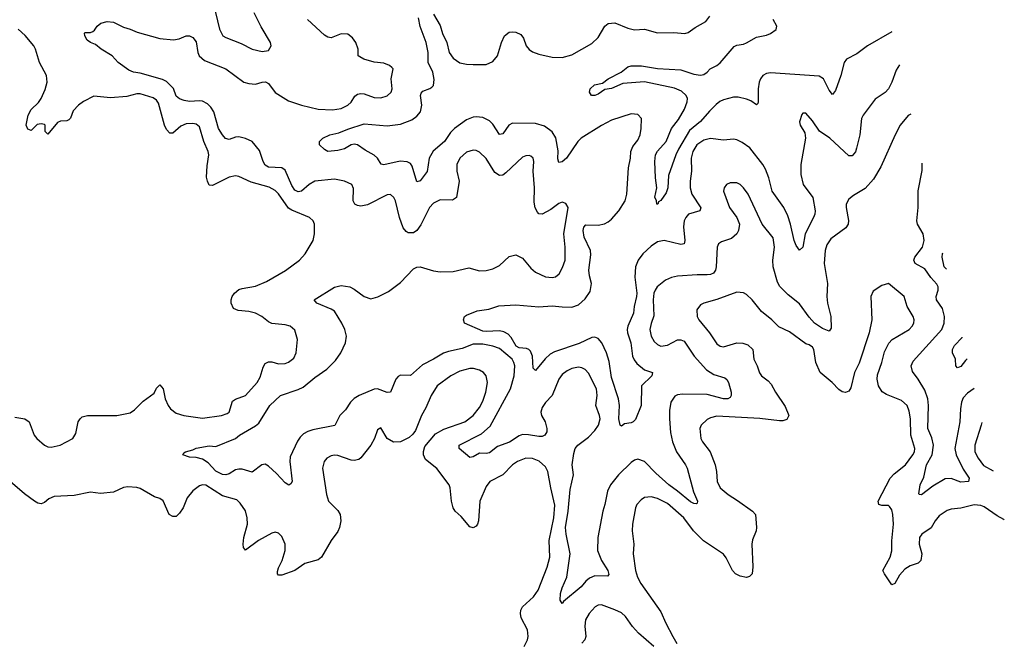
# Model space of a CAD drawing. Header units: inches. Extents: x 1649636 to 1815363, y 506543 to 641975.
# Tile 628 of 656: x 1771240 to 1777213, y 611855 to 615629. Entities that reach past the tile are written whole.
import ezdxf

# ---------------------------------------------------------------- set-up
doc = ezdxf.new("R2010")
doc.units = ezdxf.units.IN
doc.header["$MEASUREMENT"] = 0
doc.layers.add('B7671', color=7, linetype='Continuous')

msp = doc.modelspace()

# ---------------------------------------------------------------- linework, layer by layer
at = {"layer": 'B7671', "color": 5}
for points, elevation in [([(1772412.9, 615730), (1772451.7, 615571.7), (1772471.7, 615531.7), (1772490, 615520.3), (1772584.2, 615484.2), (1772651.3, 615450), (1772710, 615436.3), (1772750, 615442.8), (1772765.2, 615470), (1772760.9, 615490), (1772705, 615585), (1772662.6, 615670)], 580), ([(1773750, 615661.6), (1773790, 615593), (1773805.1, 615545.1), (1773831.3, 615490), (1773845.3, 615430), (1773870, 615395.8), (1773910, 615367.6), (1773950, 615359), (1773990, 615356.5), (1774070, 615357.1), (1774110, 615374.9), (1774137.7, 615410), (1774162.7, 615490), (1774181, 615530), (1774210, 615552.9), (1774230, 615555.9), (1774250, 615552.4), (1774279.4, 615539.4), (1774297.1, 615517.1), (1774313.4, 615470), (1774330, 615447), (1774350, 615433.7), (1774390, 615419.5), (1774470, 615400.8), (1774530, 615399.1), (1774590, 615416.1), (1774710, 615484.7), (1774750, 615521.7), (1774790, 615588.8), (1774810, 615605.2), (1774850, 615610.2), (1774930, 615576.5), (1774970, 615566.3), (1775030, 615571.6), (1775110, 615549), (1775208.1, 615551.9), (1775274.6, 615545.4), (1775295.1, 615550), (1775338.6, 615581.4), (1775402.2, 615617.7), (1775427.3, 615650)], 540), ([(1776645.9, 615056.2), (1776630, 615047.3), (1776582.3, 614990), (1776550.3, 614930), (1776463.1, 614736.9), (1776418.8, 614661.2), (1776370, 614605.6), (1776297.3, 614562.7), (1776270, 614540.9), (1776254.6, 614510), (1776252.8, 614490), (1776267.9, 614412.1), (1776266, 614390), (1776252.4, 614367.6), (1776160.5, 614299.5), (1776136.1, 614263.9), (1776126.4, 614230), (1776119.8, 614150), (1776141.2, 614030), (1776137.4, 613950), (1776140.6, 613910), (1776161.7, 613830), (1776162, 613758), (1776150, 613739.7), (1776110, 613756.8), (1776061.5, 613790), (1776030, 613824.6), (1775970, 613907.2), (1775901.4, 613961.4), (1775850.7, 614010.7), (1775836.8, 614036.8), (1775811.7, 614130), (1775809.8, 614170), (1775819.8, 614250), (1775810, 614306.6), (1775744.2, 614390), (1775658.7, 614570), (1775630, 614609.7), (1775610, 614629.6), (1775590, 614640.5), (1775550, 614640.7), (1775527.7, 614630), (1775513.4, 614610), (1775510.5, 614590), (1775546.3, 614490), (1775590.5, 614430), (1775606.7, 614390), (1775600.3, 614350), (1775590.3, 614330), (1775557.6, 614302.4), (1775497, 614283), (1775479.1, 614270), (1775470.4, 614249.6), (1775465.8, 614130), (1775461.2, 614110), (1775448, 614092), (1775430, 614083.7), (1775410, 614081.3), (1775350, 614081.6), (1775230, 614073.3), (1775193.2, 614066.8), (1775158.7, 614050), (1775108, 614010), (1775094.4, 613990), (1775087.8, 613970), (1775082.7, 613930), (1775087, 613833), (1775070, 613787), (1775062.2, 613750), (1775071.1, 613710), (1775090, 613677), (1775110, 613658.9), (1775130, 613650.3), (1775170, 613655.8), (1775230, 613688), (1775250, 613688.7), (1775270, 613679.3), (1775332.2, 613590), (1775405.9, 613505.9), (1775450, 613478), (1775516.8, 613456.8), (1775530, 613447), (1775539.7, 613430), (1775555.3, 613370), (1775556.3, 613350), (1775550, 613338.5), (1775536.4, 613330), (1775510, 613331.2), (1775410, 613357.3), (1775260.6, 613359.4), (1775230, 613354.2), (1775214.2, 613345.8), (1775189.2, 613310), (1775181.2, 613258.8), (1775181.2, 613210), (1775187.1, 613127.1), (1775199.4, 613070), (1775223.5, 613010), (1775279.3, 612930), (1775288.2, 612910), (1775326.9, 612766.9), (1775351.5, 612710), (1775350, 612698), (1775346.4, 612693.6), (1775330, 612695.8), (1775310, 612705.5), (1775231.5, 612771.5), (1775177, 612810), (1775099, 612879), (1775030, 612951.4), (1774990, 612963.8), (1774970, 612958.2), (1774950, 612944.5), (1774872.1, 612870), (1774824.6, 612810), (1774805.6, 612770), (1774790.1, 612689.9), (1774777.6, 612650), (1774747.2, 612490), (1774744.5, 612410), (1774769.4, 612349.4), (1774808.5, 612290), (1774814.2, 612265.8), (1774804.9, 612255.1), (1774730, 612257.7), (1774696.4, 612243.6), (1774674.8, 612225.2), (1774646.7, 612190), (1774538.4, 612101.6), (1774530, 612089), (1774519.5, 612110), (1774520.9, 612150), (1774530, 612184.9), (1774558.3, 612250), (1774578.6, 612390), (1774554.6, 612510), (1774552.1, 612550), (1774568, 612650), (1774579.2, 612780.8), (1774599.6, 612870), (1774591.1, 612930), (1774601, 612999), (1774610.6, 613029.4), (1774626.3, 613050), (1774690, 613098.3), (1774730, 613138.3), (1774750.6, 613170), (1774760.7, 613210), (1774758.2, 613230), (1774734.2, 613290), (1774743.7, 613350), (1774738.5, 613390), (1774690, 613486), (1774670, 613508.4), (1774650, 613518.8), (1774630, 613521.6), (1774590, 613513.3), (1774560.4, 613499.5), (1774530, 613477.2), (1774510, 613449.6), (1774471.1, 613350), (1774430, 613308.3), (1774410, 613276.9), (1774402, 613250), (1774405.6, 613230), (1774427.7, 613190), (1774438.5, 613150), (1774437.5, 613130), (1774425.3, 613110), (1774410, 613102.3), (1774390, 613101.6), (1774327.2, 613112.8), (1774290, 613113.4), (1774270, 613106.4), (1774212.4, 613067.6), (1774138.2, 613041.8), (1774090, 613003.4), (1774070, 612998), (1774030, 613000.3), (1773990, 612979.7), (1773970, 612974.7), (1773907, 613030), (1773905.6, 613050), (1774041.3, 613118.7), (1774095.1, 613164.9), (1774217.1, 613390), (1774240.4, 613470), (1774242.8, 613530), (1774238.5, 613550), (1774226.8, 613570), (1774150, 613635), (1774109.6, 613650), (1774050, 613661.4), (1773990, 613660.9), (1773924.4, 613635.6), (1773842, 613618), (1773810, 613606.5), (1773750.2, 613570), (1773683.3, 613536.7), (1773610, 613472.8), (1773550, 613473.3), (1773535, 613465), (1773522.8, 613450), (1773490, 613371.6), (1773470, 613368.9), (1773410, 613391.6), (1773390, 613389.8), (1773300.3, 613350), (1773270, 613331.5), (1773246, 613310), (1773216.8, 613263.2), (1773181.2, 613230), (1773150.8, 613169.2), (1773017.6, 613142.4), (1772987.2, 613132.8), (1772961.7, 613118.3), (1772941.6, 613098.4), (1772925.9, 613074.1), (1772881.2, 612978.8), (1772878.5, 612950), (1772892, 612830), (1772885.2, 612814.8), (1772872.4, 612807.6), (1772850, 612820.7), (1772798.6, 612878.6), (1772750, 612922), (1772730, 612933.5), (1772708.2, 612930), (1772650, 612886), (1772590, 612904.8), (1772570, 612904.6), (1772550, 612900.3), (1772510, 612875.6), (1772490, 612869.8), (1772470, 612871.9), (1772430, 612891.8), (1772382.6, 612942.6), (1772350, 612963.9), (1772310, 612974.5), (1772270, 612976), (1772228.7, 612990), (1772236.4, 613003.6), (1772246, 613010), (1772290, 613020.7), (1772310, 613032.2), (1772390, 613046), (1772430, 613041.3), (1772550, 613090.4), (1772574, 613110), (1772670, 613166.5), (1772690, 613182.8), (1772757.4, 613290), (1772823.1, 613350), (1772930, 613386.1), (1772959, 613401), (1773030, 613459.3), (1773102.6, 613510), (1773156.4, 613563.6), (1773188.8, 613610), (1773216.8, 613670), (1773221.8, 613710), (1773213.2, 613750), (1773194.5, 613790), (1773150, 613861.2), (1773130, 613874.5), (1773041.6, 613910), (1773026, 613930), (1773150, 614006.7), (1773190, 614016.5), (1773242, 614010), (1773270, 613995), (1773330, 613951.3), (1773370, 613937.2), (1773412.2, 613947.8), (1773478.2, 613981.8), (1773550, 614035.5), (1773630, 614117.4), (1773650, 614129.1), (1773670, 614131.3), (1773750, 614106.1), (1773790, 614100.1), (1773870, 614102.6), (1773964.8, 614124.8), (1774030, 614105.6), (1774070, 614107.3), (1774110, 614119.1), (1774150, 614139.6), (1774210, 614194), (1774250, 614202.8), (1774290, 614183.6), (1774341.7, 614121.7), (1774370, 614098.3), (1774430, 614068.9), (1774470, 614065.3), (1774491, 614069), (1774511.9, 614088.1), (1774533.4, 614126.6), (1774548.6, 614170), (1774549.8, 614249.8), (1774540.7, 614330), (1774568, 614490), (1774554.1, 614514.1), (1774530, 614521.6), (1774510, 614515.1), (1774462.8, 614477.2), (1774410, 614449.6), (1774390, 614452.3), (1774382, 614462), (1774368, 614488), (1774361.7, 614521.7), (1774363.2, 614610), (1774355, 614710), (1774359.6, 614770), (1774355.1, 614790), (1774340.7, 614800.7), (1774330, 614804.5), (1774310, 614802.9), (1774290, 614795.6), (1774190, 614700.3), (1774170, 614686.2), (1774150, 614683.7), (1774122.8, 614702.8), (1774070, 614786.9), (1774030, 614826.6), (1774010, 614835.1), (1773990, 614836.9), (1773950, 614825.1), (1773911.1, 614788.9), (1773892.6, 614750), (1773891.2, 614710), (1773906.1, 614650), (1773890.1, 614549.9), (1773865, 614535), (1773790, 614535.9), (1773750, 614516.1), (1773725.2, 614490), (1773674.1, 614385.9), (1773650.1, 614349.9), (1773630, 614336.8), (1773597.6, 614337.6), (1773584.4, 614344.4), (1773566.7, 614366.7), (1773544.1, 614430), (1773520.3, 614530), (1773510, 614551.6), (1773490, 614568), (1773470, 614567.1), (1773350, 614506.4), (1773310, 614499.1), (1773290, 614502.8), (1773274, 614510), (1773264, 614530), (1773264.9, 614604.9), (1773254, 614630), (1773210.6, 614650.6), (1773150, 614661), (1773030, 614648.9), (1772995.3, 614630), (1772950, 614589), (1772930, 614585), (1772910, 614594.4), (1772890, 614623.5), (1772850, 614717.3), (1772830, 614730.5), (1772750, 614734.3), (1772730, 614746), (1772716.9, 614770), (1772695, 614835), (1772649.9, 614889.9), (1772610, 614909.1), (1772570, 614917.9), (1772550, 614917), (1772510, 614902.7), (1772488.6, 614908.6), (1772470, 614929.7), (1772445.5, 614970), (1772417.5, 615070), (1772399.2, 615099.2), (1772379.1, 615119.1), (1772350, 615134.1), (1772330, 615137.2), (1772270, 615131.9), (1772237.9, 615137.9), (1772209.1, 615149.1), (1772190, 615164.7), (1772172.1, 615212.1), (1772130, 615253.3), (1772105.6, 615265.6), (1771970, 615304.1), (1771930, 615310.8), (1771901.9, 615321.9), (1771838, 615370), (1771802, 615410), (1771735.1, 615450), (1771698.9, 615478.9), (1771669, 615490), (1771650, 615505.2), (1771634.5, 615530), (1771634, 615546), (1771638, 615550), (1771670, 615550.6), (1771682.9, 615557.1), (1771694, 615566), (1771709.3, 615590), (1771731.5, 615608.5), (1771770, 615618.3), (1771810, 615614), (1771870, 615583.6), (1771910, 615572.2), (1771952.7, 615552.7), (1772090, 615515.3), (1772172.7, 615507.3), (1772206.9, 615513.1), (1772250, 615531.8), (1772270, 615531.7), (1772290, 615521.3), (1772310, 615494.4), (1772321.5, 615430), (1772329.2, 615410), (1772361.4, 615381.4), (1772490.3, 615330), (1772599.5, 615250), (1772630, 615240.9), (1772670, 615238.2), (1772710, 615250.9), (1772732, 615252), (1772750, 615242.4), (1772790, 615187.7), (1772870, 615137.6), (1772950, 615110.2), (1773050, 615086.7), (1773138.3, 615081.7), (1773190, 615090.2), (1773230, 615110.3), (1773250.5, 615129.5), (1773274, 615166), (1773290, 615177.8), (1773310, 615181.4), (1773330, 615178.6), (1773390, 615157.8), (1773430, 615154.9), (1773470, 615167.4), (1773494, 615190), (1773499.2, 615210), (1773493, 615270), (1773505.1, 615330), (1773498.3, 615338.3), (1773483, 615350), (1773450, 615364.3), (1773390, 615372.1), (1773328, 615390), (1773302.9, 615402.9), (1773294, 615410), (1773293.3, 615450), (1773279, 615490), (1773259.4, 615519.4), (1773230, 615541), (1773190, 615543.7), (1773130, 615519.6), (1773110, 615522), (1773090, 615534.5), (1772985.4, 615630)], 560), ([(1776576.9, 615355.3), (1776556.4, 615323.6), (1776531.1, 615250), (1776510, 615209.6), (1776490, 615186.6), (1776430, 615147.6), (1776357, 615050), (1776347.6, 615030), (1776336.5, 614930), (1776317.4, 614850), (1776310, 614827.6), (1776290, 614802.7), (1776270, 614803.5), (1776155.1, 614910), (1776092, 614952), (1776050, 615015.1), (1776010, 615061.2), (1775990, 615062), (1775985.2, 615054.8), (1775970.5, 615010), (1775974.9, 614990), (1776002.3, 614942.3), (1776006.3, 614910), (1775978.2, 614750), (1775979.3, 614690), (1775993.2, 614630), (1776052.3, 614550), (1776065.3, 614470), (1776063.6, 614450), (1776055.6, 614430), (1776005.2, 614330), (1775990, 614249.2), (1775970, 614232.3), (1775950, 614259.5), (1775937.6, 614290), (1775915.8, 614390), (1775899.3, 614439.3), (1775875.3, 614490), (1775805.2, 614590), (1775784.4, 614670), (1775763.5, 614723.5), (1775749.1, 614750), (1775670, 614851.3), (1775623.5, 614883.5), (1775590, 614900.5), (1775570, 614904), (1775510, 614898.2), (1775430, 614907.6), (1775390, 614898.1), (1775347.5, 614870), (1775323.6, 614830), (1775313.9, 614790), (1775315.9, 614710), (1775307.3, 614650), (1775307.3, 614610), (1775317.1, 614570), (1775371.1, 614488.9), (1775365.5, 614470), (1775298, 614450), (1775280.2, 614430), (1775270.2, 614410), (1775267, 614373), (1775276, 614290), (1775270.3, 614270), (1775250, 614265.3), (1775150, 614289.9), (1775110, 614282.6), (1775070, 614255.7), (1775020.7, 614210), (1774991.9, 614170), (1774976.6, 614130), (1774972.3, 614067.7), (1774983.1, 613970), (1774981, 613950), (1774966.8, 613890), (1774963.5, 613850), (1774930.1, 613769.9), (1774925.1, 613750), (1774926.9, 613730), (1774946.8, 613670), (1774956.6, 613590), (1774966.7, 613566.7), (1774984.3, 613544.3), (1775030, 613506.5), (1775078.8, 613490), (1775074, 613470), (1775012.9, 613410), (1775010.2, 613289.8), (1774974.9, 613205.1), (1774961, 613190), (1774950, 613184.5), (1774910, 613179.3), (1774890, 613165.2), (1774882, 613170), (1774875.1, 613210), (1774878.4, 613290), (1774873.6, 613330), (1774830, 613459.5), (1774817, 613557), (1774799.9, 613610), (1774771.9, 613670), (1774750, 613695.2), (1774730, 613703.7), (1774710, 613702.4), (1774633.5, 613666.5), (1774483.8, 613616.2), (1774458.7, 613601.3), (1774426.9, 613573.1), (1774370, 613502.9), (1774355.3, 613515.3), (1774351.6, 613590), (1774339.4, 613619.4), (1774329.3, 613629.3), (1774314.6, 613634.6), (1774270, 613639.5), (1774251.1, 613650), (1774222.4, 613702.4), (1774203, 613723), (1774176.8, 613736.8), (1774150, 613742.4), (1774070, 613738.1), (1774050, 613740.9), (1773939.3, 613790), (1773932.7, 613810), (1773939, 613830), (1773950, 613837.3), (1774015.5, 613864.5), (1774086.8, 613873.2), (1774146.2, 613893.8), (1774250, 613900.3), (1774390, 613887.6), (1774470, 613894.7), (1774530, 613887.2), (1774590, 613886.8), (1774630, 613900.6), (1774670, 613935.9), (1774700, 613980), (1774709.1, 614030), (1774696, 614076), (1774691.8, 614110), (1774703.8, 614203.8), (1774702.7, 614230), (1774664.2, 614310), (1774658.3, 614350), (1774662.4, 614370), (1774674.6, 614385.4), (1774750, 614382.1), (1774788.7, 614391.3), (1774810, 614402.3), (1774830, 614418.8), (1774874.5, 614470), (1774912.9, 614530), (1774924, 614570), (1774932.7, 614730), (1774945.1, 614790), (1774947.7, 614830), (1774960, 614860), (1774990, 614898), (1775003.1, 614930), (1775009.7, 614970), (1775011.3, 615030), (1774990, 615054), (1774950, 615058), (1774830, 615018.7), (1774770, 614987.7), (1774645.5, 614910), (1774625.8, 614890), (1774556.3, 614790), (1774530, 614767.8), (1774510, 614763.6), (1774505, 614785), (1774507.3, 614832.7), (1774492.7, 614912.7), (1774470, 614948.9), (1774423.4, 614983.4), (1774370, 614998.6), (1774230, 615001), (1774207.5, 614990), (1774170, 614936.9), (1774150, 614932.6), (1774110, 614994.5), (1774090, 615016.2), (1774050, 615035.2), (1774010, 615040.2), (1773990, 615037.5), (1773950, 615020.6), (1773877.4, 614970), (1773854.2, 614945.8), (1773817.8, 614890), (1773747.6, 614832.4), (1773723.7, 614790), (1773712.6, 614707.4), (1773670, 614651.8), (1773650, 614646), (1773620.6, 614740.6), (1773610, 614755.9), (1773590, 614767.6), (1773548.3, 614771.7), (1773450, 614748.1), (1773432.1, 614752.1), (1773411.4, 614790), (1773390, 614807.7), (1773336.8, 614836.8), (1773290, 614869.7), (1773270, 614873.3), (1773250, 614869.6), (1773210, 614845.1), (1773170, 614835.1), (1773110, 614829.6), (1773090, 614841.2), (1773059, 614870), (1773059, 614890), (1773079.3, 614910), (1773121.2, 614930), (1773176.5, 614943.5), (1773230, 614965.6), (1773330, 614997.1), (1773470, 614985.8), (1773550, 614996.3), (1773619, 615021), (1773650, 615043.1), (1773670.6, 615069.4), (1773679.3, 615110), (1773672, 615170), (1773675.9, 615184.1), (1773684.8, 615195.2), (1773729.1, 615210.9), (1773740.4, 615219.6), (1773750, 615230.7), (1773753.7, 615266.3), (1773746.7, 615310), (1773718.4, 615370), (1773717.9, 615430), (1773706.4, 615490), (1773670, 615587.8), (1773660, 615640)], 540), ([(1776531, 615554.2), (1776383, 615470), (1776319, 615421), (1776256.3, 615390), (1776242.6, 615370), (1776221.2, 615290), (1776190, 615199), (1776170, 615174.5), (1776150, 615200.5), (1776116.4, 615270), (1776090, 615286.3), (1775794.2, 615305.8), (1775770, 615302.5), (1775749.2, 615290), (1775733.4, 615270), (1775725, 615250), (1775720.2, 615210), (1775720.5, 615130), (1775718.8, 615121.2), (1775710, 615113.2), (1775676.2, 615136.2), (1775650, 615147.2), (1775598.2, 615158.2), (1775570, 615159.1), (1775510, 615141.9), (1775488.2, 615131.8), (1775465.9, 615114.1), (1775424.9, 615075.1), (1775370, 615010.7), (1775303, 614957), (1775236.5, 614843.5), (1775221.4, 614810), (1775176.5, 614683.5), (1775171.2, 614608.8), (1775161.3, 614578.7), (1775130, 614532.7), (1775115.3, 614524.7), (1775110.4, 614509.6), (1775106, 614510), (1775104, 614530), (1775092.3, 614552.3), (1775104.4, 614610), (1775097.2, 614670), (1775093.3, 614770), (1775097, 614810), (1775110, 614831.8), (1775161.8, 614890), (1775193.2, 614970), (1775237.1, 615022.9), (1775273.3, 615086.6), (1775289.9, 615130), (1775290.5, 615150), (1775283.2, 615170), (1775255.3, 615195.3), (1775212.8, 615212.8), (1775030, 615252.7), (1774898, 615242), (1774830, 615212.3), (1774790, 615205.2), (1774750, 615177.2), (1774730, 615169.4), (1774709, 615170), (1774697.2, 615190), (1774700.9, 615210), (1774726.6, 615233.4), (1774775.5, 615244.5), (1774809, 615270), (1774889.7, 615310.3), (1774930, 615343), (1774950, 615348.4), (1775011.9, 615348.1), (1775110, 615333.4), (1775250, 615324.4), (1775330, 615299.4), (1775370, 615292.6), (1775390, 615296.9), (1775409.6, 615310), (1775428.3, 615331.7), (1775470, 615350.9), (1775490, 615366.7), (1775574.3, 615465.7), (1775590, 615474.3), (1775630, 615479.5), (1775650, 615487.4), (1775710, 615523.2), (1775770, 615534), (1775795.3, 615544.7), (1775829.7, 615570), (1775833.8, 615590), (1775811.2, 615630)], 520), ([(1771210, 613218.5), (1771270.7, 613210), (1771296.5, 613190), (1771327.9, 613110), (1771344.2, 613090), (1771390.4, 613050), (1771410, 613040.2), (1771430, 613037.5), (1771486, 613050), (1771562.7, 613090), (1771579.7, 613120.3), (1771595.6, 613190), (1771607, 613210), (1771619.3, 613220.7), (1771651.1, 613228.9), (1771830, 613229.3), (1771910, 613246.2), (1771937, 613263), (1771990, 613316.3), (1772055.2, 613364.8), (1772070, 613394.8), (1772090, 613416), (1772110, 613391.3), (1772122, 613330), (1772141.7, 613290), (1772155.3, 613270), (1772190, 613244.2), (1772236, 613230), (1772350, 613214), (1772465.2, 613230), (1772498.3, 613241.7), (1772510.9, 613250), (1772530, 613315.3), (1772550, 613327.9), (1772609, 613351), (1772680.5, 613430), (1772699, 613461), (1772717.8, 613522.2), (1772730, 613544.9), (1772750, 613554.4), (1772770, 613554), (1772810, 613543.1), (1772850, 613545.3), (1772870, 613552.4), (1772902.2, 613577.8), (1772918, 613610), (1772925.7, 613690), (1772910, 613746), (1772881.2, 613770), (1772850, 613779.7), (1772770, 613788), (1772750, 613797.6), (1772709.5, 613830), (1772670, 613849.7), (1772630, 613860.4), (1772566.3, 613866.3), (1772538, 613878), (1772522.4, 613910), (1772522, 613930), (1772528.2, 613950), (1772543, 613970), (1772570, 613992.2), (1772590, 613999.7), (1772670, 614013.7), (1772737.6, 614042.4), (1772851.9, 614108.1), (1772937.4, 614170), (1772971.3, 614210), (1773019.7, 614290), (1773028.5, 614330), (1773028, 614390), (1773020.7, 614410), (1772998, 614430), (1772890, 614474.7), (1772870, 614487), (1772810, 614572.5), (1772790, 614593.3), (1772754.1, 614614.1), (1772643.7, 614643.7), (1772570, 614678.5), (1772550, 614682.7), (1772510, 614674.8), (1772410, 614623.9), (1772390, 614626.3), (1772378.9, 614650), (1772374.1, 614674.1), (1772376.3, 614743.7), (1772386.6, 614810), (1772383.9, 614830), (1772357.6, 614890), (1772330, 614978.3), (1772310, 614994.6), (1772290, 614999.8), (1772250, 614997.3), (1772217.7, 614982.3), (1772170, 614941.4), (1772150, 614939.8), (1772130, 614962.3), (1772117.6, 614990), (1772081.9, 615121.9), (1772070, 615141.7), (1772050, 615154.4), (1771970, 615178.9), (1771950, 615179.4), (1771890, 615163.4), (1771790, 615154.7), (1771690, 615164.7), (1771627.3, 615132.7), (1771595.8, 615110), (1771564.6, 615075.4), (1771548, 615032), (1771538.8, 615021.2), (1771525.3, 615014.8), (1771487.4, 615012.6), (1771470, 615004.7), (1771410, 614934), (1771394, 614950), (1771394.5, 614990), (1771390, 614993.6), (1771370, 614997.6), (1771346.4, 614993.6), (1771310, 614957.2), (1771290, 614966), (1771278.7, 614990), (1771292, 615050), (1771310, 615084.6), (1771353.1, 615126.9), (1771369.5, 615150.5), (1771393.7, 615206.3), (1771405.9, 615250), (1771402.2, 615290), (1771359.7, 615370), (1771335, 615450), (1771324.9, 615470), (1771272.2, 615532.2), (1771231.4, 615571.4)], 580), ([(1777029.3, 613393.9), (1776990, 613365), (1776963.8, 613336.2), (1776953.5, 613310), (1776947, 613270), (1776944, 613190), (1776912.4, 613030), (1776921.5, 612990), (1776964.5, 612904.5), (1776999, 612850), (1776994.9, 612830), (1776950, 612824.5), (1776890, 612847.8), (1776853.8, 612846.2), (1776779.7, 612800.3), (1776710, 612747.8), (1776698, 612750), (1776694.6, 612754.6), (1776702.6, 612810), (1776724.4, 612855.6), (1776741.8, 612930), (1776775.8, 612990), (1776782.7, 613050), (1776774.3, 613094.3), (1776749.3, 613150), (1776754.1, 613290), (1776749.9, 613330.1), (1776730, 613382), (1776690.5, 613450), (1776656.4, 613496.4), (1776647.3, 613530), (1776660.9, 613559.1), (1776834.7, 613750), (1776848.6, 613790), (1776850.4, 613829.5), (1776838.4, 613878.4), (1776801.5, 613930), (1776800.2, 613950), (1776812.5, 613990), (1776812, 614010), (1776804.7, 614024.7), (1776766.8, 614066.8), (1776730, 614117.8), (1776672.4, 614150), (1776665, 614170), (1776670.7, 614190), (1776716.4, 614250), (1776727.6, 614290), (1776721.4, 614330), (1776686, 614390), (1776682.2, 614410), (1776689.7, 614490.3), (1776691.1, 614591.1), (1776714.3, 614714.3), (1776714.3, 614759.5)], 560), ([(1776862.7, 614116.4), (1776847.7, 614130), (1776835.4, 614190), (1776838, 614210), (1776839.9, 614215.3)], 540), ([(1777213.1, 612597), (1777210, 612599.8), (1777170, 612620.3), (1777090, 612676.3), (1777070, 612684.3), (1777030, 612687.1), (1776950, 612666.9), (1776890, 612662.4), (1776865.7, 612654.3), (1776818.2, 612621.8), (1776793.2, 612590), (1776770, 612548.5), (1776712.2, 612510), (1776699, 612490), (1776697.2, 612450), (1776711.8, 612390), (1776706, 612350), (1776690, 612335.1), (1776641.2, 612318.8), (1776610, 612298), (1776578, 612262), (1776550, 612211.8), (1776530, 612203.7), (1776485.4, 612270), (1776477.2, 612290), (1776519.9, 612370), (1776531.6, 612408.4), (1776529.9, 612470), (1776541.1, 612570), (1776536.2, 612630), (1776530, 612658.4), (1776517.5, 612677.4), (1776510, 612683.5), (1776470, 612684.2), (1776452.7, 612690), (1776447.7, 612710), (1776520.6, 612850), (1776544.8, 612875.2), (1776612.7, 612930), (1776657.3, 612990), (1776668.2, 613010), (1776671.3, 613030), (1776645.4, 613110), (1776644.2, 613210), (1776636.5, 613256.5), (1776623.1, 613290), (1776590, 613320.3), (1776497.5, 613357.5), (1776473.1, 613373.1), (1776449.1, 613409.1), (1776441.6, 613450), (1776444.4, 613475.6), (1776470.8, 613550), (1776485.5, 613614.5), (1776512.3, 613667.7), (1776532, 613690), (1776635.1, 613750), (1776654.3, 613770), (1776665.1, 613790), (1776666.3, 613810), (1776659.7, 613830), (1776623.1, 613890), (1776605.6, 613950), (1776510, 614029.3), (1776470, 614017.2), (1776417.3, 613982.7), (1776404, 613950), (1776410.3, 613810), (1776394, 613730), (1776333, 613547), (1776305.3, 613490), (1776282.6, 613397.4), (1776270, 613377.6), (1776250, 613368.4), (1776230, 613373.7), (1776210, 613386), (1776168.7, 613430), (1776096.8, 613490), (1776070.7, 613550), (1776056.8, 613630), (1776050, 613644.5), (1776030, 613657.4), (1776010, 613663.1), (1775910, 613735.6), (1775846.2, 613766.2), (1775802.4, 613810), (1775740.2, 613860.2), (1775683.5, 613930), (1775650, 613962.4), (1775630, 613973), (1775590, 613976.9), (1775470, 613932.9), (1775390, 613911.1), (1775370, 613899.6), (1775348.4, 613870), (1775350.3, 613830), (1775360.3, 613810), (1775424.6, 613730), (1775470, 613663.1), (1775490, 613648.9), (1775510, 613645.5), (1775590, 613669.1), (1775627.9, 613667.9), (1775658.2, 613658.2), (1775688.5, 613630), (1775694.3, 613570), (1775714, 613530), (1775727.7, 613487.7), (1775739.5, 613470), (1775779.8, 613439.8), (1775798.5, 613418.5), (1775825, 613370), (1775883.3, 613283.3), (1775906.3, 613230), (1775894.2, 613205.8), (1775870, 613196.6), (1775850, 613196.1), (1775730, 613211.5), (1775470, 613224.5), (1775430, 613214.8), (1775410, 613205.1), (1775373.4, 613170), (1775366, 613150), (1775373.1, 613090), (1775383.1, 613070), (1775427.9, 613010), (1775459.2, 612930), (1775467.7, 612890), (1775471.5, 612830), (1775490, 612790.4), (1775537, 612750), (1775594.7, 612714.7), (1775684.9, 612650), (1775703.1, 612630), (1775710.2, 612549.8), (1775707.1, 612530), (1775684.6, 612475.4), (1775680.5, 612450), (1775688.5, 612311.5), (1775683, 612270), (1775667.1, 612252.9), (1775650, 612247.4), (1775610, 612255), (1775581.8, 612270), (1775564.1, 612290), (1775526.7, 612366.6), (1775509.3, 612389.3), (1775388.7, 612468.7), (1775327.2, 612530), (1775269.8, 612610), (1775170, 612695.2), (1775110, 612726.2), (1775070, 612736.8), (1775030, 612731.3), (1775010, 612718.7), (1774984.2, 612690), (1774976, 612670), (1774956.9, 612570), (1774956.1, 612530), (1774966.5, 612450), (1774962.3, 612390), (1774976.5, 612290), (1774988.4, 612250), (1775007.2, 612210), (1775130, 612039), (1775159.8, 611970), (1775201.6, 611890), (1775227.4, 611847.4)], 580), ([(1776987.8, 613573.8), (1776977, 613563), (1776950, 613525.6), (1776930, 613519), (1776919, 613530), (1776917, 613570), (1776898.3, 613610), (1776898, 613630), (1776910, 613654.4), (1776957.8, 613702.2), (1776958, 613703.3)], 540), ([(1774301.2, 611830), (1774320.3, 611870), (1774325, 611890), (1774320.3, 611930), (1774283.1, 612003.1), (1774278, 612030), (1774279.9, 612050), (1774289.9, 612070.1), (1774357.3, 612130), (1774385.4, 612170), (1774440.6, 612310), (1774456.8, 612370), (1774452.1, 612472.1), (1774480.4, 612610), (1774486.4, 612686.4), (1774461.8, 612790), (1774444.2, 612890), (1774430, 612918), (1774392.1, 612952.1), (1774350, 612968), (1774310, 612969.7), (1774259.3, 612950), (1774230, 612929.6), (1774170.2, 612869.8), (1774091.4, 612828.6), (1774070, 612799.5), (1774031.9, 612710), (1774022.5, 612590), (1774016.9, 612570), (1774010, 612558), (1773990, 612548.4), (1773970, 612553.7), (1773917.9, 612617.9), (1773882.2, 612650), (1773870.5, 612670.5), (1773859.2, 612710), (1773851.6, 612790), (1773844.5, 612810), (1773770, 612907.8), (1773702.8, 612962.8), (1773689.8, 612990), (1773688.8, 613011.2), (1773698.3, 613041.7), (1773762.5, 613117.5), (1773813.7, 613146.3), (1773939.7, 613190), (1773991, 613230), (1774030, 613277), (1774050, 613317.1), (1774067.8, 613370), (1774078.5, 613430), (1774069.6, 613470), (1774054, 613490), (1774030, 613505.1), (1773993.7, 613513.7), (1773970, 613513.6), (1773910, 613497.8), (1773855.3, 613470), (1773773.4, 613410), (1773735.3, 613350), (1773704.3, 613275.7), (1773677.4, 613230), (1773640.6, 613139.4), (1773624.6, 613115.4), (1773603.1, 613096.9), (1773550, 613069.7), (1773507.8, 613067.8), (1773469.6, 613089.6), (1773430, 613154), (1773410, 613142), (1773393.4, 613090), (1773370.4, 613050), (1773310, 612972.3), (1773296.5, 612963.5), (1773270, 612956.4), (1773250, 612958.7), (1773170, 612986.4), (1773150, 612988.6), (1773130, 612985.7), (1773103.1, 612970), (1773086.5, 612950), (1773076.9, 612910), (1773100.6, 612750), (1773114.3, 612710), (1773170, 612654), (1773184.2, 612630), (1773188.9, 612590), (1773180.3, 612550), (1773170, 612527), (1773130, 612471.8), (1773070, 612369.6), (1773050, 612355.4), (1772970, 612332.3), (1772909.2, 612290), (1772830, 612260.7), (1772810, 612260.5), (1772803.8, 612270), (1772803.6, 612283.6), (1772810, 612306.4), (1772832.5, 612350), (1772850, 612411.3), (1772849.8, 612450), (1772830, 612496.2), (1772810, 612515.6), (1772790, 612521.6), (1772770, 612515.1), (1772687.8, 612472.2), (1772610, 612412.7), (1772597, 612430), (1772594.7, 612450), (1772600.3, 612490), (1772621, 612570), (1772620.6, 612610), (1772610, 612652.4), (1772578.4, 612698.4), (1772557.2, 612717.2), (1772470, 612741.9), (1772370, 612807.1), (1772350, 612809.8), (1772330, 612802.4), (1772290, 612773.5), (1772256.9, 612730), (1772230.9, 612670), (1772210, 612637.2), (1772190, 612618), (1772170, 612616.1), (1772147.1, 612630), (1772110, 612711.5), (1772090, 612726.3), (1772056.8, 612736.8), (1771970, 612786), (1771950, 612792), (1771896.5, 612796.5), (1771870, 612793.6), (1771810, 612764.2), (1771730, 612757.5), (1771670, 612765.4), (1771570, 612745), (1771450, 612737.7), (1771415.9, 612724.1), (1771390, 612702.9), (1771370, 612693.6), (1771350, 612698), (1771330, 612709.7), (1771270, 612754.5), (1771182.8, 612830)], 580), ([(1777076.8, 613187.9), (1777073.5, 613170), (1777033.4, 613050), (1777034.8, 613010), (1777054.2, 612970), (1777087.2, 612927.2), (1777144.9, 612893)], 580), ([(1775087.7, 611830), (1774993.1, 611910), (1774957.6, 611950), (1774916.1, 612010), (1774890, 612032.9), (1774850, 612052.2), (1774770, 612080.9), (1774750, 612079.2), (1774730.5, 612070), (1774693.8, 612030), (1774673.4, 611990), (1774668.6, 611951.4), (1774674.3, 611890), (1774668.9, 611870), (1774650, 611849.7)], 580)]:
    msp.add_lwpolyline(points, dxfattribs=dict(at, elevation=elevation))

doc.saveas('drawing.dxf')
